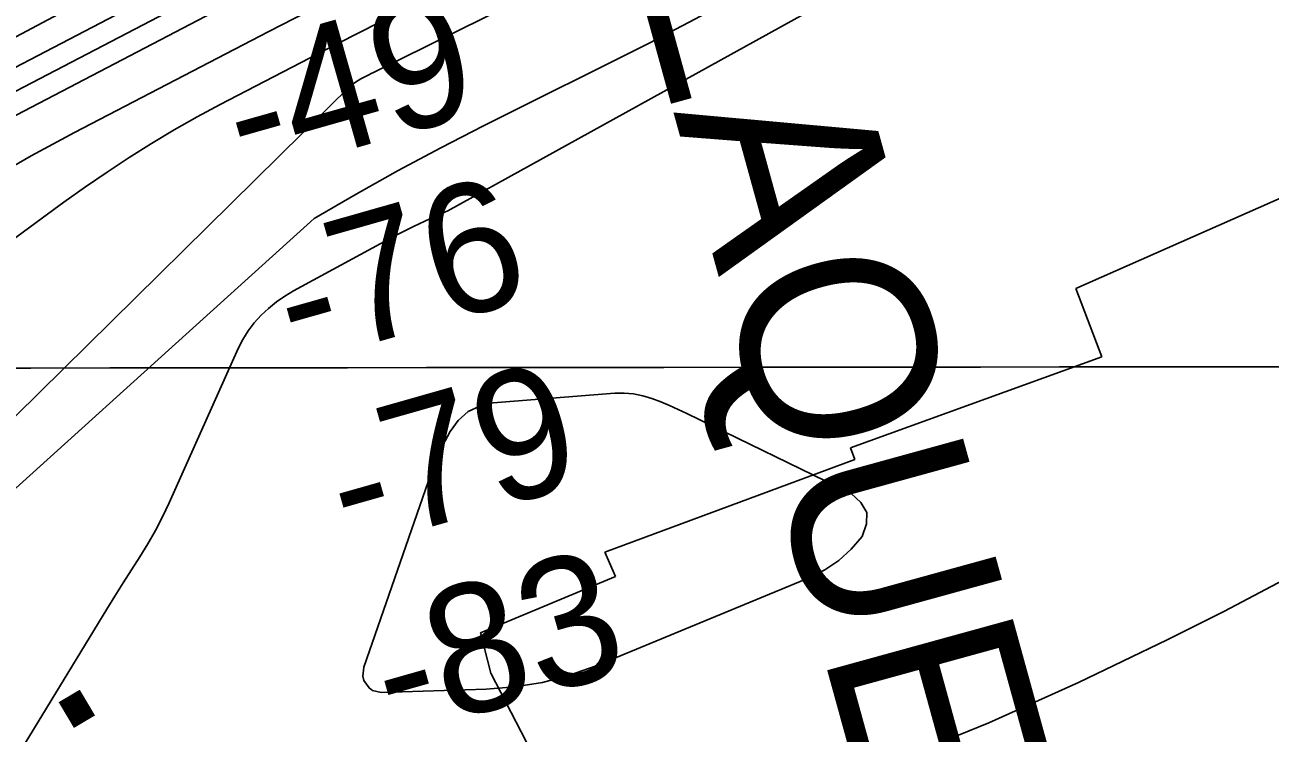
# Model space of a CAD drawing. Extents: x 3297753 to 3335611, y 652252 to 677623.
# Drawn here: x 3316943 to 3317590, y 660484 to 660851 of the extents above; entities that cross this region are included whole.
import ezdxf

# ---------------------------------------------------------------- set-up
doc = ezdxf.new("R2010")
doc.units = 0
for name, color, linetype in [('V-CHAN-NAID', 7, 'Continuous'), ('V-GRID-MAJR', 7, 'Continuous'), ('V-RIVR-EDGE', 7, 'Continuous'), ('V-RIVR-RANG', 7, 'Continuous'), ('V-RRAP-FSHR', 7, 'Continuous'), ('V-RRAP-RVMT', 7, 'Continuous'), ('V-RRAP-RVMT-IDEN', 7, 'Continuous'), ('V-TOPO-DPTH', 7, 'Continuous'), ('V-TOPO-MAJR', 7, 'Continuous'), ('V-TOPO-MINR', 7, 'Continuous')]:
    doc.layers.add(name, color=color, linetype=linetype)

msp = doc.modelspace()

# ---------------------------------------------------------------- linework, layer by layer
at = {"layer": 'V-GRID-MAJR'}
msp.add_spline([(3301868.458, 660661.303), (3307127.238, 660664.745), (3312386.018, 660668.952), (3317644.7970000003, 660673.924), (3322903.575, 660679.66), (3328162.353, 660686.162), (3333421.129, 660693.428), (3333421.13, 660693.428)], degree=3, dxfattribs=at)
at = {"layer": 'V-RIVR-EDGE'}
msp.add_spline([(3319472.941637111, 662096.7930483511), (3319451.3588761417, 662084.8263787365), (3319431.435066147, 662073.2700910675), (3319412.763924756, 662065.4410623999), (3319386.63724047, 662059.7028894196), (3319355.1274208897, 662056.0504476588), (3319321.5328949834, 662047.4293521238), (3319286.6877502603, 662035.909960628), (3319261.790162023, 662024.3659716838), (3319253.9098886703, 662022.3130370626), (3319243.962332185, 662022.3376345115), (3319236.9110218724, 662020.2826501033), (3319220.298964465, 662007.0602372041), (3319214.062268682, 661999.2004617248), (3319197.881091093, 661992.6087282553), (3319174.651677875, 661985.2054549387), (3319135.249286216, 661974.5263003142), (3319095.8438198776, 661962.603701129), (3319061.8266133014, 661950.6677783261), (3319035.6896800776, 661940.7847901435), (3319017.017513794, 661932.5412799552), (3319004.1501385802, 661925.1123842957), (3318977.5966740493, 661914.4014579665), (3318949.3975821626, 661908.6684094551), (3318929.074664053, 661903.3303694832), (3318893.4067056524, 661894.2999168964), (3318836.1693099, 661878.6910544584), (3318802.1592775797, 661869.6565022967), (3318784.3232485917, 661864.3123129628), (3318761.0999847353, 661859.3959287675), (3318735.3744583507, 661848.2684711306), (3318707.1599930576, 661836.3181998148), (3318683.937754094, 661831.8162971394), (3318667.767850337, 661829.7838603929), (3318647.8604386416, 661824.8592770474), (3318612.1842810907, 661812.5129722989), (3318583.557384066, 661801.3926889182), (3318550.7836220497, 661789.4536914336), (3318517.189096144, 661780.8325958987), (3318486.906322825, 661770.5453751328), (3318459.104289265, 661757.7651158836), (3318437.1142210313, 661748.7008418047), (3318401.0928960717, 661732.5599758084), (3318376.26750918, 661719.6611275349), (3318350.3290856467, 661712.3999159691), (3318322.694633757, 661702.8889443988), (3318295.6167001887, 661690.5591544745), (3318275.8849717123, 661686.6635262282), (3318257.8395182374, 661681.0732629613), (3318243.7328864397, 661673.2193063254), (3318214.402406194, 661661.4585747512), (3318180.554292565, 661645.7645948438), (3318148.3966339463, 661630.066434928), (3318131.4656104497, 661619.4020199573), (3318111.1439235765, 661604.8015699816), (3318079.514916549, 661575.0148916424), (3318056.375804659, 661560.4214083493), (3318032.664847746, 661542.4484083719), (3318016.2987025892, 661532.346085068), (3317961.5347636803, 661489.6563784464), (3317862.7409676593, 661415.5201918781), (3317830.000317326, 661391.9346352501), (3317829.4284723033, 661388.5551185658), (3317827.160598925, 661382.925841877), (3317810.80142045, 661375.6409435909), (3317785.9690668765, 661359.9246703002), (3317761.132533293, 661342.5179419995), (3317743.6157314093, 661322.83916031), (3317726.093356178, 661300.9064386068), (3317708.570980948, 661278.9737169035), (3317696.7168958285, 661270.5507019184), (3317673.576390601, 661255.3937336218), (3317601.3165498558, 661201.4775203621), (3317560.671782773, 661171.7131354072), (3317529.070642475, 661153.1961571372), (3317513.8245006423, 661140.2736221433), (3317483.9026686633, 661117.2445838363), (3317464.1514334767, 661105.4601655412), (3317423.524779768, 661083.0210856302), (3317409.427901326, 661079.1115240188), (3317401.539111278, 661079.1310307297), (3317375.02187604, 661065.6728774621), (3317364.298940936, 661058.9375308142), (3317348.501854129, 661051.0877541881), (3317330.4591873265, 661046.6244609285), (3317307.322862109, 661033.1579476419), (3317289.2704419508, 661024.7502593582), (3317263.8829633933, 661012.4162894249), (3317240.770324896, 661008.5290211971), (3317230.0529631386, 661004.047614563), (3317228.3527547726, 661000.107399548), (3317221.5867547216, 660998.4336645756), (3317196.2118161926, 660991.1710596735), (3317170.2678193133, 660981.6559080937), (3317149.4105141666, 660978.3265515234), (3317103.1615504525, 660960.9727700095), (3317073.2689785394, 660949.7769167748), (3317034.3383531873, 660929.5875968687), (3316995.9726061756, 660909.9603686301), (3316948.0192540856, 660886.9759170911), (3316914.7401988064, 660873.5344838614), (3316885.9704168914, 660860.6453889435), (3316880.8879051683, 660856.1500489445), (3316871.2891533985, 660848.2849456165), (3316865.650123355, 660846.6084239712), (3316855.5073932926, 660846.6335040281), (3316850.436028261, 660846.6460440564), (3316844.222366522, 660840.4630357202), (3316839.713093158, 660839.9106974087), (3316835.7700914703, 660840.4839357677), (3316830.6889730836, 660836.5520807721), (3316818.8362813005, 660828.69255079), (3316813.7635229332, 660828.1416058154), (3316808.125886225, 660827.0285691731), (3316803.6180061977, 660827.0397158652), (3316796.8352861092, 660818.6041608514), (3316784.9798076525, 660809.6176608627), (3316774.8203575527, 660802.8809208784), (3316771.4227274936, 660796.127460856), (3316765.182592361, 660779.238237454), (3316755.5545805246, 660759.5399490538), (3316745.937715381, 660744.3495406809), (3316732.375061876, 660728.6054006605), (3316712.626613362, 660717.9479523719), (3316683.852651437, 660703.368402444), (3316676.521773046, 660701.1325758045), (3316664.6746546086, 660695.5269858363), (3316651.676879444, 660680.3449374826), (3316633.048434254, 660666.8672775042), (3316616.117410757, 660656.2028625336), (3316590.149727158, 660637.1084658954), (3316544.4238416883, 660603.4122259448), (3316509.995523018, 660580.9578193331), (3316472.7330592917, 660551.7485593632), (3316428.7101688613, 660523.1195044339), (3316390.324915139, 660495.6034861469), (3316363.7965332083, 660477.6374528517), (3316349.689901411, 660469.783496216), (3316341.225086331, 660464.7330312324), (3316335.0267512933, 660464.7483579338), (3316325.447506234, 660464.7720446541), (3316313.605961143, 660461.4203947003), (3316289.9284443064, 660456.9710348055), (3316257.21287403, 660443.5282082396), (3316237.472785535, 660436.2516699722), (3316207.013941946, 660423.9302400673), (3316177.1032566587, 660405.4090817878), (3316154.5332031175, 660393.0681451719), (3316131.949216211, 660375.0923585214), (3316110.5047393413, 660362.185150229), (3316095.268350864, 660353.2070102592), (3316080.0166356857, 660338.0305352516), (3316051.216200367, 660312.744770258), (3316013.9216899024, 660270.5753552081), (3315988.5035579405, 660245.8447151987), (3315960.258247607, 660217.1766468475), (3315939.932380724, 660200.8857418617), (3315925.8062422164, 660185.1429951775), (3315911.127765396, 660173.9095218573), (3315895.315351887, 660159.8614101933), (3315882.8838483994, 660145.8049385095), (3315867.6307398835, 660130.0649784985), (3315849.0106547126, 660119.968228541), (3315837.714481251, 660109.2898802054), (3315808.904292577, 660080.0597201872), (3315786.883790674, 660062.0825402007), (3315758.087535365, 660038.487230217), (3315733.80891344, 660018.825168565), (3315725.31623163, 660002.5050035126), (3315692.0065229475, 659976.6669002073), (3315659.8196042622, 659949.1355552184), (3315603.3596369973, 659904.1960885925), (3315571.1643582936, 659873.2838335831), (3315569.473903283, 659873.2880135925), (3315558.756541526, 659868.8066069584), (3315547.4729080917, 659863.1996236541), (3315527.70355953, 659844.0899003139), (3315506.252115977, 659828.365267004), (3315477.473974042, 659812.0952620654), (3315461.117582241, 659805.9373337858), (3315440.8014687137, 659793.5908238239), (3315429.5025085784, 659781.7855054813), (3315402.39670828, 659758.1860154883), (3315361.760301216, 659731.8025405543), (3315304.197050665, 659696.44510566), (3315255.6634935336, 659666.7002274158), (3315169.909272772, 659624.6506393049), (3315140.01252085, 659611.76433106), (3315123.6505557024, 659603.3524627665), (3315098.8209888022, 659588.7631594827), (3315044.633074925, 659551.1434245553), (3314989.866349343, 659507.3267479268), (3314954.285980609, 659474.7323979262), (3314933.969867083, 659462.3858879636), (3314926.0573903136, 659452.826149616), (3314915.8840068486, 659440.4545595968), (3314897.8106866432, 659423.5945962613), (3314866.750737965, 659396.0604645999), (3314844.7260560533, 659376.3928296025), (3314848.656517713, 659370.7482262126), (3314824.9511341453, 659355.0291662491), (3314801.817595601, 659342.6896229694), (3314762.319305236, 659320.8112413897), (3314730.157466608, 659303.4226264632), (3314710.9669297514, 659290.5098448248), (3314664.676165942, 659256.2515132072), (3314628.5615722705, 659235.4917416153), (3314603.161553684, 659218.0864066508), (3314584.5456485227, 659209.6801117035), (3314564.8194933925, 659208.0384234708), (3314555.7953733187, 659204.6798068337), (3314546.758713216, 659196.2498251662), (3314528.110761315, 659174.8833751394), (3314492.471872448, 659118.6226549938), (3314473.8183472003, 659095.0022649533), (3314450.6653019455, 659074.7739316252), (3314428.653160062, 659060.177661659), (3314423.004376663, 659054.5567449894), (3314416.2174765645, 659044.4307349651), (3314398.1441563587, 659027.5707716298), (3314375.555989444, 659007.9045299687), (3314366.533262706, 659005.1093983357), (3314353.566140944, 659002.3240200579), (3314347.3552658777, 658997.2679817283), (3314346.770880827, 658988.817100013), (3314351.264827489, 658983.1711032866), (3314350.679049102, 658974.1567365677), (3314342.759605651, 658961.7795732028), (3314329.21924553, 658955.0511932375), (3314311.714983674, 658940.4437765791), (3314309.9994486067, 658930.3052265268), (3314294.200968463, 658921.8919648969), (3314283.476640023, 658914.5931332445), (3314276.1248615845, 658903.9050315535), (3314272.7244448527, 658896.0246015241), (3314237.727067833, 658871.3176482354), (3314206.690805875, 658853.3627616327), (3314198.2329574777, 658851.1297216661), (3314192.0332291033, 658850.581563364), (3314180.188897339, 658846.1029434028), (3314172.27642057, 658836.5432050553), (3314164.3555837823, 658823.6025566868), (3314142.346228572, 658810.1332567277), (3314120.890605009, 658792.7181684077), (3314097.189401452, 658778.6895634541), (3314086.4594996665, 658769.1367917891), (3314082.4997779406, 658762.9482101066), (3314080.224937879, 658754.5015084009), (3314072.3250011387, 658750.0131350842), (3314036.7864324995, 658734.3233351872), (3314006.327588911, 658722.0019052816), (3313997.2978954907, 658716.3893486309), (3313939.7165315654, 658673.7066086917), (3313888.343256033, 658634.9529370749), (3313863.5011491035, 658615.29226876), (3313820.60522868, 658586.6604271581), (3313772.637943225, 658558.0411255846), (3313732.004322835, 658532.7846206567), (3313718.4597827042, 658524.3657856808), (3313711.127510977, 658521.5664740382), (3313702.6752359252, 658521.5873740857), (3313693.0890241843, 658518.7936357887), (3313674.475905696, 658511.5143108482), (3313646.823340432, 658494.6780342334), (3313626.498866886, 658478.9506142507), (3313619.7272934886, 658475.0229392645), (3313610.1215750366, 658464.3404109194), (3313605.0125899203, 658449.138855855), (3313597.1126531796, 658444.6504825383), (3313577.9151496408, 658428.9202758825), (3313554.7593177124, 658407.5649725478), (3313537.8046074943, 658387.3213125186), (3313525.3508106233, 658364.2490807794), (3313506.1115069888, 658331.6143240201), (3313489.716101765, 658309.6788156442)], degree=3, dxfattribs=at)
at = {"layer": 'V-RRAP-FSHR'}
msp.add_spline([(3320150.091, 662315.5710000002), (3320047.664, 662286.0730000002), (3319931.171, 662251.4420000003), (3319796.745, 662213.6190000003), (3319527.389, 662140.5510000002), (3319274.193, 662042.7370000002), (3319037.812, 661963.7270000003), (3318810.274, 661886.8160000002), (3318640.56, 661831.2630000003), (3318442.36, 661771.5080000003), (3318223.46, 661674.4170000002), (3318125.373, 661625.8860000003), (3317894.869, 661465.5510000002), (3317737.052, 661336.6740000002), (3317612.895, 661222.6820000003), (3317433.813, 661109.8930000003), (3317347.157, 661063.4030000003), (3317219.776, 661006.2670000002), (3317048.566, 660941.6820000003), (3316920.502, 660895.5560000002), (3316802.751, 660835.2480000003), (3316727.515, 660743.3250000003), (3316559.686, 660646.4110000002), (3316447.95, 660562.2680000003), (3316323.703, 660479.2110000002), (3316253.559, 660449.9440000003), (3316120.171, 660384.2440000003), (3315999.77, 660284.1680000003), (3315912.514, 660202.1160000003), (3315858.046, 660160.3560000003)], degree=3, dxfattribs=at)
at = {"layer": 'V-RRAP-RVMT'}
for p, q in [((3317624.151000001, 660774.3469999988), (3317488.889000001, 660714.4659999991)), ((3317488.889000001, 660714.4659999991), (3317502.402000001, 660679.0229999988)), ((3317502.402000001, 660679.0229999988), (3317371.952000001, 660631.7179999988)), ((3317371.952000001, 660631.7179999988), (3317374.1140000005, 660625.6879999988)), ((3317374.1140000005, 660625.6879999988), (3317244.458000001, 660577.6319999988)), ((3317244.458000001, 660577.6319999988), (3317249.876000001, 660564.9839999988)), ((3317249.876000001, 660564.9839999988), (3317179.7581195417, 660535.6423217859)), ((3317179.7581195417, 660535.6423217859), (3317185.212047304, 660514.730786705)), ((3317185.212047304, 660514.730786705), (3317220.175000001, 660447.2929999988))]:
    msp.add_line(p, q, dxfattribs=at)
at = {"layer": 'V-TOPO-DPTH'}
for points in [[(3317769.9546006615, 661316.8842059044), (3317352.2019272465, 661066.1409040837), (3317321.5389703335, 661046.7456114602), (3317157.5424222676, 660945.1064375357), (3317152.612894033, 660942.0956239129), (3317147.657837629, 660939.1280736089), (3317142.664488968, 660936.225418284), (3317137.6456121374, 660933.3660262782), (3317132.5882141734, 660930.5756255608), (3317127.505005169, 660927.8339097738), (3317122.3830796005, 660925.1652213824), (3317117.235342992, 660922.5452179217), (3317112.864305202, 660920.3597663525), (3317105.5215721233, 660916.6642159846), (3317098.1920247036, 660912.9428644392), (3317090.8822557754, 660909.1828111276), (3317083.585672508, 660905.3969566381), (3316812.2513836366, 660763.7026407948), (3316305.758061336, 660404.2819274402)], [(3316305.758061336, 660404.2819274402), (3316812.2513836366, 660763.7026407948), (3317083.585672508, 660905.3969566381), (3317090.8822557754, 660909.1828111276), (3317098.1920247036, 660912.9428644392), (3317105.5215721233, 660916.6642159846), (3317112.864305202, 660920.3597663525), (3317117.235342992, 660922.5452179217), (3317122.3830796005, 660925.1652213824), (3317127.505005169, 660927.8339097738), (3317132.5882141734, 660930.5756255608), (3317137.6456121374, 660933.3660262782), (3317142.664488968, 660936.225418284), (3317147.657837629, 660939.1280736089), (3317152.612894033, 660942.0956239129), (3317157.5424222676, 660945.1064375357), (3317321.5389703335, 661046.7456114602), (3317352.2019272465, 661066.1409040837), (3317769.9546006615, 661316.8842059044)], [(3316334.2131728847, 660377.1582982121), (3316891.453479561, 660780.0253514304), (3317048.7330864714, 660861.9544015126), (3317076.593397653, 660876.3743559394), (3317104.5035806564, 660890.6964916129), (3317132.488571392, 660904.8718991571), (3317160.52343395, 660918.9494879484), (3317177.1396492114, 660927.2387051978), (3317789.45124406, 661297.5407919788)], [(3317789.45124406, 661297.5407919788), (3317177.1396492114, 660927.2387051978), (3317160.52343395, 660918.9494879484), (3317132.488571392, 660904.8718991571), (3317104.5035806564, 660890.6964916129), (3317076.593397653, 660876.3743559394), (3317048.7330864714, 660861.9544015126), (3316891.453479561, 660780.0253514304), (3316334.2131728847, 660377.1582982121)], [(3316340.666105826, 660336.7392372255), (3316818.8027831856, 660699.9148864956), (3316839.402244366, 660714.8928774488), (3316860.2837997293, 660729.4750123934), (3316881.3534178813, 660743.793243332), (3316902.7746994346, 660757.5567645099), (3316924.475960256, 660770.8459578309), (3316946.597189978, 660783.4236593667), (3316968.998398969, 660795.5270330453), (3317069.5818677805, 660847.780044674), (3317090.091371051, 660858.3667869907), (3317110.637300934, 660868.8818930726), (3317131.2378707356, 660879.2895448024), (3317151.8748671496, 660889.6255602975), (3317236.957837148, 660931.9616942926), (3317271.2364642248, 660949.3345897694), (3317305.3386644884, 660967.0412386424), (3317644.980666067, 661170.569235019)], [(3317644.980666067, 661170.569235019), (3317305.3386644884, 660967.0412386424), (3317271.2364642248, 660949.3345897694), (3317236.957837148, 660931.9616942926), (3317151.8748671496, 660889.6255602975), (3317131.2378707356, 660879.2895448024), (3317110.637300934, 660868.8818930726), (3317090.091371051, 660858.3667869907), (3317069.5818677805, 660847.780044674), (3316968.998398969, 660795.5270330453), (3316946.597189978, 660783.4236593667), (3316924.475960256, 660770.8459578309), (3316902.7746994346, 660757.5567645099), (3316881.3534178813, 660743.793243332), (3316860.2837997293, 660729.4750123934), (3316839.402244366, 660714.8928774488), (3316818.8027831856, 660699.9148864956), (3316340.666105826, 660336.7392372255)], [(3316441.6545360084, 660352.8274799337), (3316794.807608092, 660633.6826637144), (3316818.3761867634, 660652.0288672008), (3316842.2194166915, 660670.0301843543), (3316952.364669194, 660751.2892733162), (3316963.466742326, 660759.3320512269), (3316974.659159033, 660767.2446580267), (3316985.9870911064, 660774.9620081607), (3316997.4053667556, 660782.5491871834), (3317008.9950319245, 660789.8610144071), (3317020.722523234, 660796.9364594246), (3317032.656753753, 660803.6573311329), (3317044.7288104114, 660810.1418206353), (3317095.6485102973, 660836.517605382), (3317106.164426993, 660841.9301035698), (3317116.6988785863, 660847.3060472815), (3317127.2611325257, 660852.6271592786), (3317137.841921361, 660857.9117167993), (3317296.6403997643, 660936.7083361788), (3317675.349406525, 661147.5205006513)], [(3317675.349406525, 661147.5205006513), (3317296.6403997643, 660936.7083361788), (3317137.841921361, 660857.9117167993), (3317127.2611325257, 660852.6271592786), (3317116.6988785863, 660847.3060472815), (3317106.164426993, 660841.9301035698), (3317095.6485102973, 660836.517605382), (3317044.7288104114, 660810.1418206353), (3317032.656753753, 660803.6573311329), (3317020.722523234, 660796.9364594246), (3317008.9950319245, 660789.8610144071), (3316997.4053667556, 660782.5491871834), (3316985.9870911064, 660774.9620081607), (3316974.659159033, 660767.2446580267), (3316963.466742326, 660759.3320512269), (3316952.364669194, 660751.2892733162), (3316842.2194166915, 660670.0301843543), (3316818.3761867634, 660652.0288672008), (3316794.807608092, 660633.6826637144), (3316441.6545360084, 660352.8274799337)]]:
    msp.add_lwpolyline(points, dxfattribs=at)
at = {"layer": 'V-TOPO-MAJR'}
msp.add_lwpolyline([(3316403.1522546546, 660120.2559047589), (3317112.7362986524, 660820.2042738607), (3317113.4316356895, 660820.6935410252), (3317116.2754704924, 660822.5567147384), (3317117.747771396, 660823.4045439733), (3317121.453944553, 660825.331745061), (3317123.3172538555, 660826.278434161), (3317123.940898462, 660826.5889697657), (3317356.226133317, 660941.4998823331), (3317711.909895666, 661132.3052007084)], dxfattribs=at)
at = {"layer": 'V-TOPO-MINR'}
for points in [[(3317777.5883119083, 661334.5304395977), (3317334.4957588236, 661075.6251552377), (3317309.707683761, 661059.5977137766), (3317284.649901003, 661043.9762849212), (3317106.6920863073, 660936.0724595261), (3317100.256742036, 660932.2066968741), (3317093.8004444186, 660928.3765895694), (3317087.3127167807, 660924.5999652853), (3317080.804035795, 660920.8589963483), (3317074.253020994, 660917.1943696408), (3317067.6665362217, 660913.595837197), (3317061.026846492, 660910.0964461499), (3317054.3516867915, 660906.6631493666), (3317053.9401768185, 660906.4553796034), (3317047.0442913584, 660902.9453406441), (3317040.163931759, 660899.4053662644), (3317033.3068609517, 660895.8204887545), (3317026.465316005, 660892.2056758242), (3316768.510953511, 660754.8319368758), (3316462.3161317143, 660547.6963757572), (3316448.402976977, 660537.1931198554), (3316434.3407570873, 660526.883071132), (3316321.668068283, 660446.0797253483)], [(3317769.9546006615, 661316.8842059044), (3317352.2019272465, 661066.1409040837), (3317321.5389703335, 661046.7456114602), (3317157.5424222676, 660945.1064375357), (3317152.612894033, 660942.0956239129), (3317147.657837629, 660939.1280736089), (3317142.664488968, 660936.225418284), (3317137.6456121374, 660933.3660262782), (3317132.5882141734, 660930.5756255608), (3317127.505005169, 660927.8339097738), (3317122.3830796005, 660925.1652213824), (3317117.235342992, 660922.5452179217), (3317112.864305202, 660920.3597663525), (3317105.5215721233, 660916.6642159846), (3317098.1920247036, 660912.9428644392), (3317090.8822557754, 660909.1828111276), (3317083.585672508, 660905.3969566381), (3316812.2513836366, 660763.7026407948), (3316305.758061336, 660404.2819274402)], [(3317787.7119003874, 661311.2739714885), (3317244.3727661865, 660979.272974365), (3317232.493347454, 660972.0099645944), (3317220.5513957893, 660964.8528796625), (3317208.515644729, 660957.8546819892), (3317196.417360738, 660950.9624091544), (3317184.2252042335, 660944.238236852), (3317171.9704727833, 660937.6321739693), (3317159.6218789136, 660931.2032752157), (3317147.2107100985, 660924.8924858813), (3317136.701321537, 660919.6436093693), (3317119.012200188, 660910.7505863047), (3317101.354670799, 660901.795673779), (3317083.744529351, 660892.7479270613), (3317066.165979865, 660883.6382908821), (3316852.046404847, 660771.9602971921), (3316379.4958700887, 660434.0001194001)], [(3317789.45124406, 661297.5407919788), (3317177.1396492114, 660927.2387051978), (3317160.52343395, 660918.9494879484), (3317132.488571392, 660904.8718991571), (3317104.5035806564, 660890.6964916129), (3317076.593397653, 660876.3743559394), (3317048.7330864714, 660861.9544015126), (3316891.453479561, 660780.0253514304), (3316334.2131728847, 660377.1582982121)], [(3317644.980666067, 661170.569235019), (3317305.3386644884, 660967.0412386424), (3317271.2364642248, 660949.3345897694), (3317236.957837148, 660931.9616942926), (3317151.8748671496, 660889.6255602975), (3317131.2378707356, 660879.2895448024), (3317110.637300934, 660868.8818930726), (3317090.091371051, 660858.3667869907), (3317069.5818677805, 660847.780044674), (3316968.998398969, 660795.5270330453), (3316946.597189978, 660783.4236593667), (3316924.475960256, 660770.8459578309), (3316902.7746994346, 660757.5567645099), (3316881.3534178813, 660743.793243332), (3316860.2837997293, 660729.4750123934), (3316839.402244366, 660714.8928774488), (3316818.8027831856, 660699.9148864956), (3316340.666105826, 660336.7392372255)], [(3317675.349406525, 661147.5205006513), (3317296.6403997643, 660936.7083361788), (3317137.841921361, 660857.9117167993), (3317127.2611325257, 660852.6271592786), (3317116.6988785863, 660847.3060472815), (3317106.164426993, 660841.9301035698), (3317095.6485102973, 660836.517605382), (3317044.7288104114, 660810.1418206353), (3317032.656753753, 660803.6573311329), (3317020.722523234, 660796.9364594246), (3317008.9950319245, 660789.8610144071), (3316997.4053667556, 660782.5491871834), (3316985.9870911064, 660774.9620081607), (3316974.659159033, 660767.2446580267), (3316963.466742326, 660759.3320512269), (3316952.364669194, 660751.2892733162), (3316842.2194166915, 660670.0301843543), (3316818.3761867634, 660652.0288672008), (3316794.807608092, 660633.6826637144), (3316441.6545360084, 660352.8274799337)], [(3316808.5996797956, 660479.7070748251), (3316821.8015288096, 660494.6977705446), (3316835.281697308, 660509.4386942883), (3316848.9474121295, 660524.0131033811), (3316862.4012409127, 660538.7505906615), (3316875.38908158, 660553.8703413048), (3317093.5372970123, 660750.9611154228), (3317115.2002475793, 660763.5452021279), (3317137.0400108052, 660775.806034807), (3317159.1449930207, 660787.5819864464), (3317181.426787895, 660799.0346840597), (3317267.346069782, 660842.0047004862), (3317291.483528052, 660854.5286725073), (3317315.356318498, 660867.5221491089), (3317338.8321072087, 660881.2198825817), (3317362.0432280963, 660895.387120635), (3317385.131559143, 660909.7816233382), (3317408.321353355, 660924.0087237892), (3317431.663342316, 660937.9847208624), (3317455.1067944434, 660951.7933156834), (3317495.383217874, 660975.2249802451), (3317539.160742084, 661000.4101239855), (3317583.097888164, 661025.3103993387), (3317627.2744670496, 661049.7833721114)], [(3317669.4182896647, 661034.946286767), (3317162.801648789, 660754.9326929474), (3317153.907074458, 660750.9270371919), (3317145.089652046, 660746.7635490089), (3317136.387957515, 660742.363312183), (3317127.7634149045, 660737.805242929), (3317082.8040909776, 660713.2611744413), (3317078.2545806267, 660710.5184281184), (3317073.885397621, 660707.5344444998), (3317069.7867056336, 660704.1886049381), (3317065.868340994, 660700.6015280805), (3317062.333061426, 660696.6613250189), (3317059.1161073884, 660692.5018661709), (3317056.3766416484, 660688.013523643), (3317053.9555014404, 660683.3059253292), (3317018.186151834, 660603.127013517), (3317014.7551625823, 660595.9005824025), (3317011.103083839, 660588.7944635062), (3317007.1193708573, 660581.8688129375), (3317002.9145683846, 660575.0634745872), (3316998.573356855, 660568.3297680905), (3316994.272493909, 660561.5706399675), (3316990.032153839, 660554.7733794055), (3316985.8321623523, 660547.9506972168), (3316943.415532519, 660478.3527989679)], [(3317211.9350945, 660509.9019986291), (3317226.0596646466, 660513.7365753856), (3317239.9627523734, 660518.6060498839), (3317350.8692886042, 660564.3744435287), (3317358.6717475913, 660568.3914786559), (3317365.8808529, 660573.1609732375), (3317372.1999276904, 660579.0591570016), (3317377.9256488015, 660585.7098002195), (3317380.1709893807, 660592.2089671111), (3317380.33375762, 660598.1865329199), (3317377.3726673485, 660603.381697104), (3317372.329004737, 660608.0552602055), (3317287.0192996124, 660649.6054145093), (3317282.5297776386, 660651.7118355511), (3317278.002422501, 660653.7299536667), (3317273.418317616, 660655.6156173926), (3317268.796379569, 660657.4129781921), (3317264.1003475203, 660658.8165663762), (3317259.345790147, 660659.8005177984), (3317254.503444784, 660660.1550140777), (3317249.6025740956, 660660.0898735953), (3317186.480087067, 660655.0804822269), (3317179.5347991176, 660653.4043278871), (3317173.348763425, 660650.574238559), (3317168.3016061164, 660646.0132467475), (3317164.0137010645, 660640.2983199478), (3317157.527353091, 660628.0219520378), (3317156.912709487, 660626.7025893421), (3317155.5420359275, 660622.5464320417), (3317119.172437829, 660517.8560632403), (3317118.693730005, 660513.1877986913), (3317119.310892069, 660510.9656294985), (3317121.980697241, 660507.063269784), (3317123.814765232, 660505.7367407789), (3317128.321632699, 660504.7222550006), (3317182.800024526, 660506.3724360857), (3317197.4783007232, 660507.6197684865), (3317211.9350945, 660509.9019986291)], [(3317396.4292756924, 660469.6983967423), (3317443.75407832, 660488.8709121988), (3317490.313693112, 660509.8333682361), (3317536.3631826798, 660531.9891179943), (3317566.084467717, 660546.9935531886), (3317596.620895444, 660563.0144221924)]]:
    msp.add_lwpolyline(points, dxfattribs=at)

# ---------------------------------------------------------------- texts
at = {"layer": 'V-CHAN-NAID'}
msp.add_text('PLAQUEMINE BEND "213" (210.4)', height=100.00000199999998, rotation=285.40510731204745, dxfattribs=at).set_placement((3317236.489064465, 660963.8755117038))
at = {"layer": 'V-RIVR-RANG'}
for s, p in [('-49', (3317057.131829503, 660771.0409583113)), ('-76', (3317083.4936886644, 660674.5724372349)), ('-79', (3317110.871402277, 660578.3936109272)), ('-83', (3317134.188698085, 660481.0600055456))]:
    msp.add_text(s, height=67.00000000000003, rotation=15.879416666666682, dxfattribs=at).set_placement(p)
at = {"layer": 'V-RRAP-RVMT-IDEN'}
msp.add_text('REVET.', height=99.99980199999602, rotation=30.73553587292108, dxfattribs=at).set_placement((3316575.03681713, 660252.1750508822))

doc.saveas('drawing.dxf')
